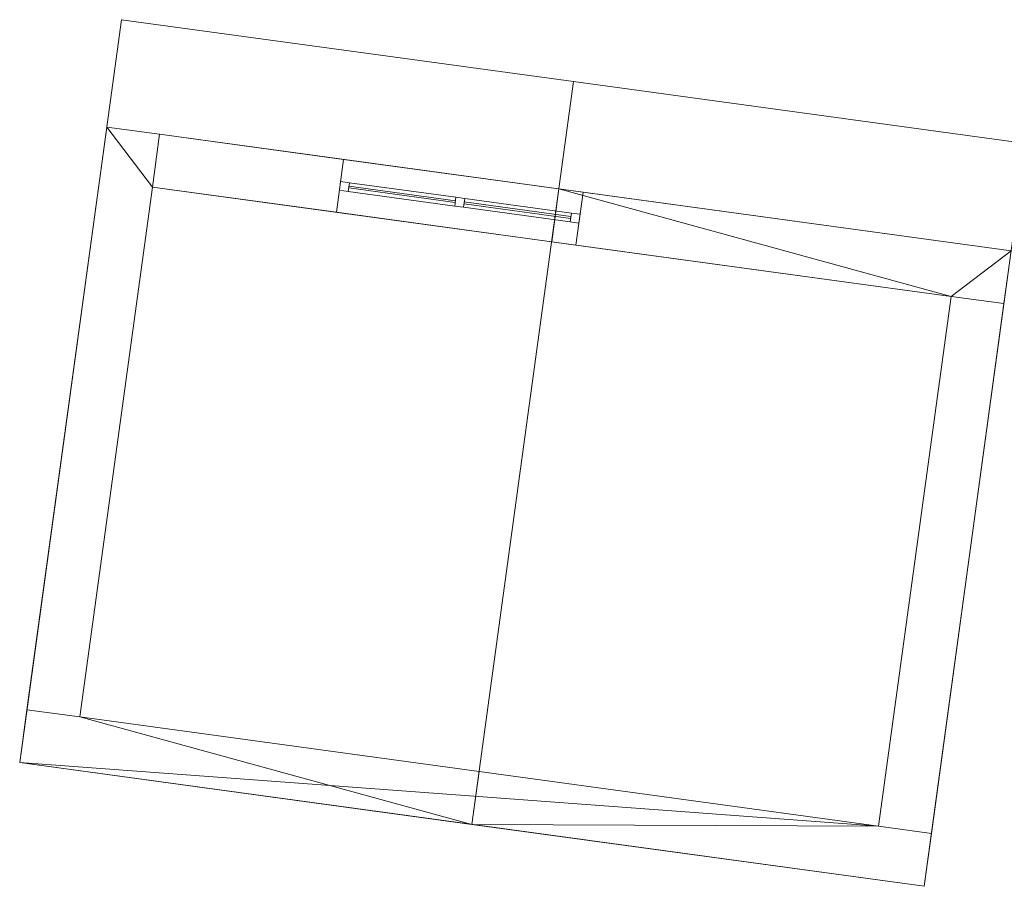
# Model space of a CAD drawing. Header units: millimetres. Extents: x -430348 to -225823, y -86243 to 5084.
# Tile 612 of 656: x -359006 to -353467, y -34089 to -29212. Entities that reach past the tile are written whole.
import ezdxf

# ---------------------------------------------------------------- set-up
doc = ezdxf.new("R2010")
doc.units = ezdxf.units.MM
for name, color, linetype, lineweight in [('A-GLAZ-CURT', 52, 'Continuous', 9), ('A-GLAZ-CWMG', 51, 'Continuous', 9), ('A-ROOF', 132, 'Continuous', 9), ('A-WALL', 113, 'Continuous', 9)]:
    doc.layers.add(name, color=color, linetype=linetype, lineweight=lineweight)

# ---------------------------------------------------------------- blocks, each defined once
blk = doc.blocks.new('System Panel - door 4-518889-_3D_ Copy 1')
at = {"layer": 'A-GLAZ-CURT'}
mesh = blk.add_polyface(dxfattribs=at)
corners = [(-302.5, 5), (-302.5, 5, 1848.1), (302.5, 5, 1848.1), (302.5, 5)]
mesh.append_faces([[corners[k] for k in face] for face in [(2, 3, 0, 1)]])
mesh = blk.add_polyface(dxfattribs=at)
corners = [(302.5, -5), (-302.5, -5), (-302.5, 5), (302.5, 5)]
mesh.append_faces([[corners[k] for k in face] for face in [(3, 0, 1, 2)]])
mesh = blk.add_polyface(dxfattribs=at)
corners = [(-302.5, -5, 1848.1), (302.5, -5, 1848.1), (302.5, 5, 1848.1), (-302.5, 5, 1848.1)]
mesh.append_faces([[corners[k] for k in face] for face in [(3, 0, 1, 2)]])
mesh = blk.add_polyface(dxfattribs=at)
corners = [(-302.5, -5), (-302.5, -5, 1848.1), (-302.5, 5, 1848.1), (-302.5, 5)]
mesh.append_faces([[corners[k] for k in face] for face in [(0, 1, 2, 3)]])
mesh = blk.add_polyface(dxfattribs=at)
corners = [(302.5, -5, 1848.1), (302.5, -5), (302.5, 5), (302.5, 5, 1848.1)]
mesh.append_faces([[corners[k] for k in face] for face in [(0, 1, 2, 3)]])
mesh = blk.add_polyface(dxfattribs=at)
corners = [(-302.5, -5), (302.5, -5), (302.5, -5, 1848.1), (-302.5, -5, 1848.1)]
mesh.append_faces([[corners[k] for k in face] for face in [(3, 0, 1, 2)]])
blk = doc.blocks.new('Rectangular Mullion - 50mm x 50mm-518890-_3D_ Copy 1')
at = {"layer": 'A-GLAZ-CWMG'}
mesh = blk.add_polyface(dxfattribs=at)
corners = [(0, 25), (-50, 25), (-50, -25), (0, -25)]
mesh.append_faces([[corners[k] for k in face] for face in [(2, 3, 0, 1)]])
mesh = blk.add_polyface(dxfattribs=at)
corners = [(0, 25, -1948.1), (0, -25, -1948.1), (-50, -25, -1948.1), (-50, 25, -1948.1)]
mesh.append_faces([[corners[k] for k in face] for face in [(0, 1, 2, 3)]])
mesh = blk.add_polyface(dxfattribs=at)
corners = [(-50, 25), (0, 25), (0, 25, -1948.1), (-50, 25, -1948.1)]
mesh.append_faces([[corners[k] for k in face] for face in [(3, 0, 1, 2)]])
mesh = blk.add_polyface(dxfattribs=at)
corners = [(-50, -25), (-50, 25), (-50, 25, -1948.1), (-50, -25, -1948.1)]
mesh.append_faces([[corners[k] for k in face] for face in [(3, 0, 1, 2)]])
mesh = blk.add_polyface(dxfattribs=at)
corners = [(0, 25), (0, -25), (0, -25, -1948.1), (0, 25, -1948.1)]
mesh.append_faces([[corners[k] for k in face] for face in [(3, 0, 1, 2)]])
mesh = blk.add_polyface(dxfattribs=at)
corners = [(0, -25), (-50, -25), (-50, -25, -1948.1), (0, -25, -1948.1)]
mesh.append_faces([[corners[k] for k in face] for face in [(3, 0, 1, 2)]])
blk = doc.blocks.new('Rectangular Mullion - 50mm x 50mm-518886-_3D_ Copy 1')
at = {"layer": 'A-GLAZ-CWMG'}
mesh = blk.add_polyface(dxfattribs=at)
corners = [(0, 25), (-50, 25), (-50, -25), (0, -25)]
mesh.append_faces([[corners[k] for k in face] for face in [(2, 3, 0, 1)]])
mesh = blk.add_polyface(dxfattribs=at)
corners = [(0, 25, -605), (0, -25, -605), (-50, -25, -605), (-50, 25, -605)]
mesh.append_faces([[corners[k] for k in face] for face in [(0, 1, 2, 3)]])
mesh = blk.add_polyface(dxfattribs=at)
corners = [(-50, 25), (0, 25), (0, 25, -605), (-50, 25, -605)]
mesh.append_faces([[corners[k] for k in face] for face in [(3, 0, 1, 2)]])
mesh = blk.add_polyface(dxfattribs=at)
corners = [(-50, -25), (-50, 25), (-50, 25, -605), (-50, -25, -605)]
mesh.append_faces([[corners[k] for k in face] for face in [(3, 0, 1, 2)]])
mesh = blk.add_polyface(dxfattribs=at)
corners = [(0, 25), (0, -25), (0, -25, -605), (0, 25, -605)]
mesh.append_faces([[corners[k] for k in face] for face in [(3, 0, 1, 2)]])
mesh = blk.add_polyface(dxfattribs=at)
corners = [(0, -25), (-50, -25), (-50, -25, -605), (0, -25, -605)]
mesh.append_faces([[corners[k] for k in face] for face in [(3, 0, 1, 2)]])
blk = doc.blocks.new('Rectangular Mullion - 50mm x 50mm-518891-_3D_ Copy 1')
at = {"layer": 'A-GLAZ-CWMG'}
mesh = blk.add_polyface(dxfattribs=at)
corners = [(0, 25), (-50, 25), (-50, -25), (0, -25)]
mesh.append_faces([[corners[k] for k in face] for face in [(2, 3, 0, 1)]])
mesh = blk.add_polyface(dxfattribs=at)
corners = [(0, 25, -1948.1), (0, -25, -1948.1), (-50, -25, -1948.1), (-50, 25, -1948.1)]
mesh.append_faces([[corners[k] for k in face] for face in [(0, 1, 2, 3)]])
mesh = blk.add_polyface(dxfattribs=at)
corners = [(-50, 25), (0, 25), (0, 25, -1948.1), (-50, 25, -1948.1)]
mesh.append_faces([[corners[k] for k in face] for face in [(3, 0, 1, 2)]])
mesh = blk.add_polyface(dxfattribs=at)
corners = [(-50, -25), (-50, 25), (-50, 25, -1948.1), (-50, -25, -1948.1)]
mesh.append_faces([[corners[k] for k in face] for face in [(3, 0, 1, 2)]])
mesh = blk.add_polyface(dxfattribs=at)
corners = [(0, 25), (0, -25), (0, -25, -1948.1), (0, 25, -1948.1)]
mesh.append_faces([[corners[k] for k in face] for face in [(3, 0, 1, 2)]])
mesh = blk.add_polyface(dxfattribs=at)
corners = [(0, -25), (-50, -25), (-50, -25, -1948.1), (0, -25, -1948.1)]
mesh.append_faces([[corners[k] for k in face] for face in [(3, 0, 1, 2)]])
blk = doc.blocks.new('Rectangular Mullion - 50mm x 50mm-518887-_3D_ Copy 1')
at = {"layer": 'A-GLAZ-CWMG'}
mesh = blk.add_polyface(dxfattribs=at)
corners = [(0, 25), (-50, 25), (-50, -25), (0, -25)]
mesh.append_faces([[corners[k] for k in face] for face in [(3, 0, 1, 2)]])
mesh = blk.add_polyface(dxfattribs=at)
corners = [(0, 25, -605), (0, -25, -605), (-50, -25, -605), (-50, 25, -605)]
mesh.append_faces([[corners[k] for k in face] for face in [(3, 0, 1, 2)]])
mesh = blk.add_polyface(dxfattribs=at)
corners = [(-50, 25), (0, 25), (0, 25, -605), (-50, 25, -605)]
mesh.append_faces([[corners[k] for k in face] for face in [(0, 1, 2, 3)]])
mesh = blk.add_polyface(dxfattribs=at)
corners = [(-50, -25), (-50, 25), (-50, 25, -605), (-50, -25, -605)]
mesh.append_faces([[corners[k] for k in face] for face in [(0, 1, 2, 3)]])
mesh = blk.add_polyface(dxfattribs=at)
corners = [(0, 25), (0, -25), (0, -25, -605), (0, 25, -605)]
mesh.append_faces([[corners[k] for k in face] for face in [(0, 1, 2, 3)]])
mesh = blk.add_polyface(dxfattribs=at)
corners = [(0, -25), (-50, -25), (-50, -25, -605), (0, -25, -605)]
mesh.append_faces([[corners[k] for k in face] for face in [(0, 1, 2, 3)]])
blk = doc.blocks.new('Rectangular Mullion - 50mm x 50mm-518888-_3D_ Copy 1')
at = {"layer": 'A-GLAZ-CWMG'}
mesh = blk.add_polyface(dxfattribs=at)
corners = [(25, 25), (-25, 25), (-25, -25), (25, -25)]
mesh.append_faces([[corners[k] for k in face] for face in [(2, 3, 0, 1)]])
mesh = blk.add_polyface(dxfattribs=at)
corners = [(25, 25, -1948.1), (25, -25, -1948.1), (-25, -25, -1948.1), (-25, 25, -1948.1)]
mesh.append_faces([[corners[k] for k in face] for face in [(0, 1, 2, 3)]])
mesh = blk.add_polyface(dxfattribs=at)
corners = [(-25, 25), (25, 25), (25, 25, -1948.1), (-25, 25, -1948.1)]
mesh.append_faces([[corners[k] for k in face] for face in [(3, 0, 1, 2)]])
mesh = blk.add_polyface(dxfattribs=at)
corners = [(-25, -25), (-25, 25), (-25, 25, -1948.1), (-25, -25, -1948.1)]
mesh.append_faces([[corners[k] for k in face] for face in [(3, 0, 1, 2)]])
mesh = blk.add_polyface(dxfattribs=at)
corners = [(25, 25), (25, -25), (25, -25, -1948.1), (25, 25, -1948.1)]
mesh.append_faces([[corners[k] for k in face] for face in [(3, 0, 1, 2)]])
mesh = blk.add_polyface(dxfattribs=at)
corners = [(25, -25), (-25, -25), (-25, -25, -1948.1), (25, -25, -1948.1)]
mesh.append_faces([[corners[k] for k in face] for face in [(3, 0, 1, 2)]])

msp = doc.modelspace()

# ---------------------------------------------------------------- block references
at = {"layer": 'A-GLAZ-CURT', "rotation": 172.2057478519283}
for p in [(-356854.8, -30194.9, 58946.9), (-356205.9, -30283.8, 58946.9)]:
    msp.add_blockref('System Panel - door 4-518889-_3D_ Copy 1', p, dxfattribs=at)
at = {"layer": 'A-GLAZ-CWMG', "extrusion": (0, 0, -1), "rotation": 7.794252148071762}
for name, p in [('Rectangular Mullion - 50mm x 50mm-518891-_3D_ Copy 1', (357204.1, -30147.1, -58896.9)), ('Rectangular Mullion - 50mm x 50mm-518888-_3D_ Copy 1', (356530.4, -30239.3, -58896.9))]:
    msp.add_blockref(name, p, dxfattribs=at)
at = {"layer": 'A-GLAZ-CWMG', "extrusion": (-0.990761, 0.135616, 0), "rotation": 90}
for p in [(78311.3, 60845, 349765.6), (78311.3, 60845, 349110.6)]:
    msp.add_blockref('Rectangular Mullion - 50mm x 50mm-518886-_3D_ Copy 1', p, dxfattribs=at)
at = {"layer": 'A-GLAZ-CWMG', "extrusion": (0.990761, -0.135616, 0), "rotation": 270}
for p in [(-78311.3, 58896.9, -349160.6), (-78311.3, 58896.9, -348505.6)]:
    msp.add_blockref('Rectangular Mullion - 50mm x 50mm-518887-_3D_ Copy 1', p, dxfattribs=at)
at = {"layer": 'A-GLAZ-CWMG', "rotation": 352.2057478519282}
msp.add_blockref('Rectangular Mullion - 50mm x 50mm-518890-_3D_ Copy 1', (-355856.6, -30331.6, 60845), dxfattribs=at)

# ---------------------------------------------------------------- meshes
at = {"layer": 'A-ROOF'}
mesh = msp.add_polyface(dxfattribs=at)
corners = [(-359005.7, -33392.8, 60785.1), (-358433.4, -29211.8, 60785.1), (-355889.7, -29559.9, 61271), (-356462, -33741, 61271)]
mesh.append_faces([[corners[k] for k in face] for face in [(0, 1, 2, 3)]])
mesh = msp.add_polyface(dxfattribs=at)
corners = [(-358433.4, -29211.8, 60886.9), (-359005.7, -33392.8, 60886.9), (-356462, -33741, 61372.8), (-355889.7, -29559.9, 61372.8)]
mesh.append_faces([[corners[k] for k in face] for face in [(3, 0, 1, 2)]])
mesh = msp.add_polyface(dxfattribs=at)
corners = [(-359005.7, -33392.8, 60785.1), (-359005.7, -33392.8, 60886.9), (-358433.4, -29211.8, 60886.9), (-358433.4, -29211.8, 60785.1)]
mesh.append_faces([[corners[k] for k in face] for face in [(2, 3, 0, 1)]])
mesh = msp.add_polyface(dxfattribs=at)
corners = [(-358433.4, -29211.8, 60886.9), (-355889.7, -29559.9, 61372.8), (-353346, -29908.1, 60886.9), (-353346, -29908.1, 60785.1), (-355889.7, -29559.9, 61271), (-358433.4, -29211.8, 60785.1)]
mesh.append_faces([[corners[k] for k in face] for face in [(0, 1, 4, 5)]], dxfattribs={"vtx1": -1})
mesh.append_faces([[corners[k] for k in face] for face in [(2, 3, 4, 1)]], dxfattribs={"vtx2": -1})
mesh = msp.add_polyface(dxfattribs=at)
corners = [(-355889.7, -29559.9, 61271), (-353346, -29908.1, 60785.1), (-353918.3, -34089.1, 60785.1), (-356462, -33741, 61271)]
mesh.append_faces([[corners[k] for k in face] for face in [(1, 2, 3, 0)]])
mesh = msp.add_polyface(dxfattribs=at)
corners = [(-353346, -29908.1, 60886.9), (-355889.7, -29559.9, 61372.8), (-356462, -33741, 61372.8), (-353918.3, -34089.1, 60886.9)]
mesh.append_faces([[corners[k] for k in face] for face in [(2, 3, 0, 1)]])
mesh = msp.add_polyface(dxfattribs=at)
corners = [(-353346, -29908.1, 60785.1), (-353346, -29908.1, 60886.9), (-353918.3, -34089.1, 60886.9), (-353918.3, -34089.1, 60785.1)]
mesh.append_faces([[corners[k] for k in face] for face in [(2, 3, 0, 1)]])
mesh = msp.add_polyface(dxfattribs=at)
corners = [(-353918.3, -34089.1, 60886.9), (-356462, -33741, 61372.8), (-359005.7, -33392.8, 60886.9), (-359005.7, -33392.8, 60785.1), (-356462, -33741, 61271), (-353918.3, -34089.1, 60785.1)]
mesh.append_faces([[corners[k] for k in face] for face in [(0, 1, 4, 5)]], dxfattribs={"vtx1": -1})
mesh.append_faces([[corners[k] for k in face] for face in [(2, 3, 4, 1)]], dxfattribs={"vtx2": -1})
at = {"layer": 'A-WALL'}
mesh = msp.add_polyface(dxfattribs=at)
corners = [(-358965.1, -33095.6, 58658.3), (-358965.1, -33095.6, 60785.1), (-358516.2, -29816.1, 60785.1), (-358516.2, -29816.1, 58658.3)]
mesh.append_faces([[corners[k] for k in face] for face in [(2, 3, 0, 1)]])
mesh = msp.add_polyface(dxfattribs=at)
corners = [(-358218.9, -29856.8, 58658.3), (-358259.6, -30154, 58658.3), (-358667.8, -33136.2, 58658.3), (-358965.1, -33095.6, 58658.3), (-358516.2, -29816.1, 58658.3)]
mesh.append_faces([[corners[k] for k in face] for face in [(1, 4, 0)]], dxfattribs={"vtx0": -1})
mesh.append_faces([[corners[k] for k in face] for face in [(3, 4, 1, 2)]], dxfattribs={"vtx1": -1})
mesh = msp.add_polyface(dxfattribs=at)
corners = [(-358667.8, -33136.2, 60841.9), (-358259.6, -30154, 60841.9), (-358218.9, -29856.8, 60841.9), (-358516.2, -29816.1, 60785.1), (-358965.1, -33095.6, 60785.1)]
mesh.append_faces([[corners[k] for k in face] for face in [(2, 3, 1)]], dxfattribs={"vtx1": -1})
mesh.append_faces([[corners[k] for k in face] for face in [(4, 0, 1, 3)]], dxfattribs={"vtx2": -1})
mesh = msp.add_polyface(dxfattribs=at)
corners = [(-358218.9, -29856.8, 60841.9), (-358218.9, -29856.8, 58658.3), (-358516.2, -29816.1, 58658.3), (-358516.2, -29816.1, 60785.1)]
mesh.append_faces([[corners[k] for k in face] for face in [(3, 0, 1, 2)]])
mesh = msp.add_polyface(dxfattribs=at)
corners = [(-358667.8, -33136.2, 58658.3), (-358259.6, -30154, 58658.3), (-358218.9, -29856.8, 58658.3), (-358218.9, -29856.8, 60841.9), (-358259.6, -30154, 60841.9), (-358667.8, -33136.2, 60841.9)]
mesh.append_faces([[corners[k] for k in face] for face in [(5, 0, 1, 4), (2, 3, 4, 1)]], dxfattribs={"vtx2": -1})
mesh = msp.add_polyface(dxfattribs=at)
corners = [(-353469.4, -30809.7, 58658.3), (-353766.7, -30769, 58658.3), (-358259.6, -30154, 58658.3), (-358218.9, -29856.8, 58658.3), (-353428.8, -30512.5, 58658.3)]
mesh.append_faces([[corners[k] for k in face] for face in [(1, 4, 0)]], dxfattribs={"vtx0": -1})
mesh.append_faces([[corners[k] for k in face] for face in [(3, 4, 1, 2)]], dxfattribs={"vtx1": -1})
mesh = msp.add_polyface(dxfattribs=at)
corners = [(-358259.6, -30154, 58658.3), (-358259.6, -30154, 60841.9), (-358218.9, -29856.8, 60841.9), (-358218.9, -29856.8, 58658.3)]
mesh.append_faces([[corners[k] for k in face] for face in [(0, 1, 2, 3)]])
mesh = msp.add_polyface(dxfattribs=at)
corners = [(-358218.9, -29856.8, 60841.9), (-358259.6, -30154, 60841.9), (-356013.1, -30461.5, 61271), (-355972.5, -30164.3, 61271)]
mesh.append_faces([[corners[k] for k in face] for face in [(3, 0, 1, 2)]])
mesh = msp.add_polyface(dxfattribs=at)
corners = [(-353428.8, -30512.5, 58658.3), (-358218.9, -29856.8, 58658.3), (-358218.9, -29856.8, 60841.9), (-355972.5, -30164.3, 61271), (-353428.8, -30512.5, 60785.1), (-355836.3, -30183, 58896.9), (-355836.3, -30183, 60845), (-357183.7, -29998.5, 60845), (-357183.7, -29998.5, 58896.9)]
mesh.append_faces([[corners[k] for k in face] for face in [(4, 6, 3)]], dxfattribs={"vtx0": -1, "vtx1": -1})
mesh.append_faces([[corners[k] for k in face] for face in [(5, 0, 1, 8), (8, 1, 2, 7), (7, 2, 3, 6)]], dxfattribs={"vtx0": -1, "vtx2": -1})
mesh.append_faces([[corners[k] for k in face] for face in [(4, 0, 5, 6)]], dxfattribs={"vtx1": -1, "vtx3": -1})
mesh = msp.add_polyface(dxfattribs=at)
corners = [(-355836.3, -30183, 60845), (-355877, -30480.2, 60845), (-357224.4, -30295.7, 60845), (-357183.7, -29998.5, 60845)]
mesh.append_faces([[corners[k] for k in face] for face in [(1, 2, 3, 0)]])
mesh = msp.add_polyface(dxfattribs=at)
corners = [(-357183.7, -29998.5, 60845), (-357224.4, -30295.7, 60845), (-357224.4, -30295.7, 58896.9), (-357183.7, -29998.5, 58896.9)]
mesh.append_faces([[corners[k] for k in face] for face in [(0, 1, 2, 3)]])
mesh = msp.add_polyface(dxfattribs=at)
corners = [(-355877, -30480.2, 58896.9), (-355836.3, -30183, 58896.9), (-357183.7, -29998.5, 58896.9), (-357224.4, -30295.7, 58896.9)]
mesh.append_faces([[corners[k] for k in face] for face in [(3, 0, 1, 2)]])
mesh = msp.add_polyface(dxfattribs=at)
corners = [(-358259.6, -30154, 58658.3), (-353766.7, -30769, 58658.3), (-353469.4, -30809.7, 58658.3), (-353469.4, -30809.7, 60785.1), (-353766.7, -30769, 60841.9), (-356013.1, -30461.5, 61271), (-358259.6, -30154, 60841.9), (-355877, -30480.2, 60845), (-355877, -30480.2, 58896.9), (-357224.4, -30295.7, 58896.9), (-357224.4, -30295.7, 60845)]
mesh.append_faces([[corners[k] for k in face] for face in [(8, 1, 4, 7)]], dxfattribs={"vtx0": -1, "vtx1": -1, "vtx2": -1})
mesh.append_faces([[corners[k] for k in face] for face in [(7, 4, 5)]], dxfattribs={"vtx0": -1, "vtx2": -1})
mesh.append_faces([[corners[k] for k in face] for face in [(6, 0, 9, 10), (8, 9, 0, 1), (5, 6, 10, 7)]], dxfattribs={"vtx1": -1, "vtx3": -1})
mesh.append_faces([[corners[k] for k in face] for face in [(1, 2, 3, 4)]], dxfattribs={"vtx3": -1})
mesh = msp.add_polyface(dxfattribs=at)
corners = [(-353469.4, -30809.7, 60785.1), (-353428.8, -30512.5, 60785.1), (-355972.5, -30164.3, 61271), (-356013.1, -30461.5, 61271), (-353766.7, -30769, 60841.9)]
mesh.append_faces([[corners[k] for k in face] for face in [(4, 2, 3)]], dxfattribs={"vtx0": -1})
mesh.append_faces([[corners[k] for k in face] for face in [(1, 2, 4, 0)]], dxfattribs={"vtx1": -1})
mesh = msp.add_polyface(dxfattribs=at)
corners = [(-355836.3, -30183, 58896.9), (-355877, -30480.2, 58896.9), (-355877, -30480.2, 60845), (-355836.3, -30183, 60845)]
mesh.append_faces([[corners[k] for k in face] for face in [(0, 1, 2, 3)]])
mesh = msp.add_polyface(dxfattribs=at)
corners = [(-353469.4, -30809.7, 60785.1), (-353469.4, -30809.7, 58658.3), (-353428.8, -30512.5, 58658.3), (-353428.8, -30512.5, 60785.1)]
mesh.append_faces([[corners[k] for k in face] for face in [(3, 0, 1, 2)]])
mesh = msp.add_polyface(dxfattribs=at)
corners = [(-353766.7, -30769, 58658.3), (-354174.9, -33751.2, 58658.3), (-354174.9, -33751.2, 60841.9), (-353766.7, -30769, 60841.9)]
mesh.append_faces([[corners[k] for k in face] for face in [(2, 3, 0, 1)]])
mesh = msp.add_polyface(dxfattribs=at)
corners = [(-354174.9, -33751.2, 58658.3), (-353766.7, -30769, 58658.3), (-353469.4, -30809.7, 58658.3), (-353877.6, -33791.9, 58658.3)]
mesh.append_faces([[corners[k] for k in face] for face in [(0, 1, 2, 3)]])
mesh = msp.add_polyface(dxfattribs=at)
corners = [(-353766.7, -30769, 60841.9), (-354174.9, -33751.2, 60841.9), (-353877.6, -33791.9, 60785.1), (-353469.4, -30809.7, 60785.1)]
mesh.append_faces([[corners[k] for k in face] for face in [(1, 2, 3, 0)]])
mesh = msp.add_polyface(dxfattribs=at)
corners = [(-353766.7, -30769, 58658.3), (-353766.7, -30769, 60841.9), (-353469.4, -30809.7, 60785.1), (-353469.4, -30809.7, 58658.3)]
mesh.append_faces([[corners[k] for k in face] for face in [(0, 1, 2, 3)]])
mesh = msp.add_polyface(dxfattribs=at)
corners = [(-353469.4, -30809.7, 58658.3), (-353469.4, -30809.7, 60785.1), (-353877.6, -33791.9, 60785.1), (-353877.6, -33791.9, 58658.3)]
mesh.append_faces([[corners[k] for k in face] for face in [(2, 3, 0, 1)]])
mesh = msp.add_polyface(dxfattribs=at)
corners = [(-358965.1, -33095.6, 58658.3), (-358667.8, -33136.2, 58658.3), (-354174.9, -33751.2, 58658.3), (-353877.6, -33791.9, 58658.3), (-353918.3, -34089.1, 58658.3), (-359005.7, -33392.8, 58658.3)]
mesh.append_faces([[corners[k] for k in face] for face in [(4, 5, 2, 3)]], dxfattribs={"vtx1": -1})
mesh.append_faces([[corners[k] for k in face] for face in [(5, 0, 1, 2)]], dxfattribs={"vtx3": -1})
mesh = msp.add_polyface(dxfattribs=at)
corners = [(-358965.1, -33095.6, 60785.1), (-358965.1, -33095.6, 58658.3), (-359005.7, -33392.8, 58658.3), (-359005.7, -33392.8, 60785.1)]
mesh.append_faces([[corners[k] for k in face] for face in [(3, 0, 1, 2)]])
mesh = msp.add_polyface(dxfattribs=at)
corners = [(-356421.3, -33443.7, 61271), (-358667.8, -33136.2, 60841.9), (-358965.1, -33095.6, 60785.1), (-359005.7, -33392.8, 60785.1), (-356462, -33741, 61271)]
mesh.append_faces([[corners[k] for k in face] for face in [(1, 4, 0)]], dxfattribs={"vtx0": -1})
mesh.append_faces([[corners[k] for k in face] for face in [(3, 4, 1, 2)]], dxfattribs={"vtx1": -1})
mesh = msp.add_polyface(dxfattribs=at)
corners = [(-353877.6, -33791.9, 58658.3), (-354174.9, -33751.2, 58658.3), (-358667.8, -33136.2, 58658.3), (-358965.1, -33095.6, 58658.3), (-358965.1, -33095.6, 60785.1), (-358667.8, -33136.2, 60841.9), (-356421.3, -33443.7, 61271), (-354174.9, -33751.2, 60841.9), (-353877.6, -33791.9, 60785.1)]
mesh.append_faces([[corners[k] for k in face] for face in [(5, 6, 2, 4)]], dxfattribs={"vtx1": -1, "vtx2": -1})
mesh.append_faces([[corners[k] for k in face] for face in [(6, 7, 1, 2)]], dxfattribs={"vtx1": -1, "vtx3": -1})
mesh.append_faces([[corners[k] for k in face] for face in [(8, 0, 1, 7), (2, 3, 4)]], dxfattribs={"vtx2": -1})
mesh = msp.add_polyface(dxfattribs=at)
corners = [(-358667.8, -33136.2, 58658.3), (-358667.8, -33136.2, 60841.9), (-358965.1, -33095.6, 60785.1), (-358965.1, -33095.6, 58658.3)]
mesh.append_faces([[corners[k] for k in face] for face in [(0, 1, 2, 3)]])
mesh = msp.add_polyface(dxfattribs=at)
corners = [(-353918.3, -34089.1, 58658.3), (-353918.3, -34089.1, 60785.1), (-356462, -33741, 61271), (-359005.7, -33392.8, 60785.1), (-359005.7, -33392.8, 58658.3)]
mesh.append_faces([[corners[k] for k in face] for face in [(3, 4, 2)]], dxfattribs={"vtx1": -1})
mesh.append_faces([[corners[k] for k in face] for face in [(0, 1, 2, 4)]], dxfattribs={"vtx2": -1})
mesh = msp.add_polyface(dxfattribs=at)
corners = [(-353877.6, -33791.9, 60785.1), (-354174.9, -33751.2, 60841.9), (-356421.3, -33443.7, 61271), (-356462, -33741, 61271), (-353918.3, -34089.1, 60785.1)]
mesh.append_faces([[corners[k] for k in face] for face in [(1, 3, 4, 0)]], dxfattribs={"vtx0": -1})
mesh.append_faces([[corners[k] for k in face] for face in [(1, 2, 3)]], dxfattribs={"vtx2": -1})
mesh = msp.add_polyface(dxfattribs=at)
corners = [(-354174.9, -33751.2, 60841.9), (-354174.9, -33751.2, 58658.3), (-353877.6, -33791.9, 58658.3), (-353877.6, -33791.9, 60785.1)]
mesh.append_faces([[corners[k] for k in face] for face in [(1, 2, 3, 0)]])
mesh = msp.add_polyface(dxfattribs=at)
corners = [(-353877.6, -33791.9, 58658.3), (-353877.6, -33791.9, 60785.1), (-353918.3, -34089.1, 60785.1), (-353918.3, -34089.1, 58658.3)]
mesh.append_faces([[corners[k] for k in face] for face in [(1, 2, 3, 0)]])

doc.saveas('drawing.dxf')
